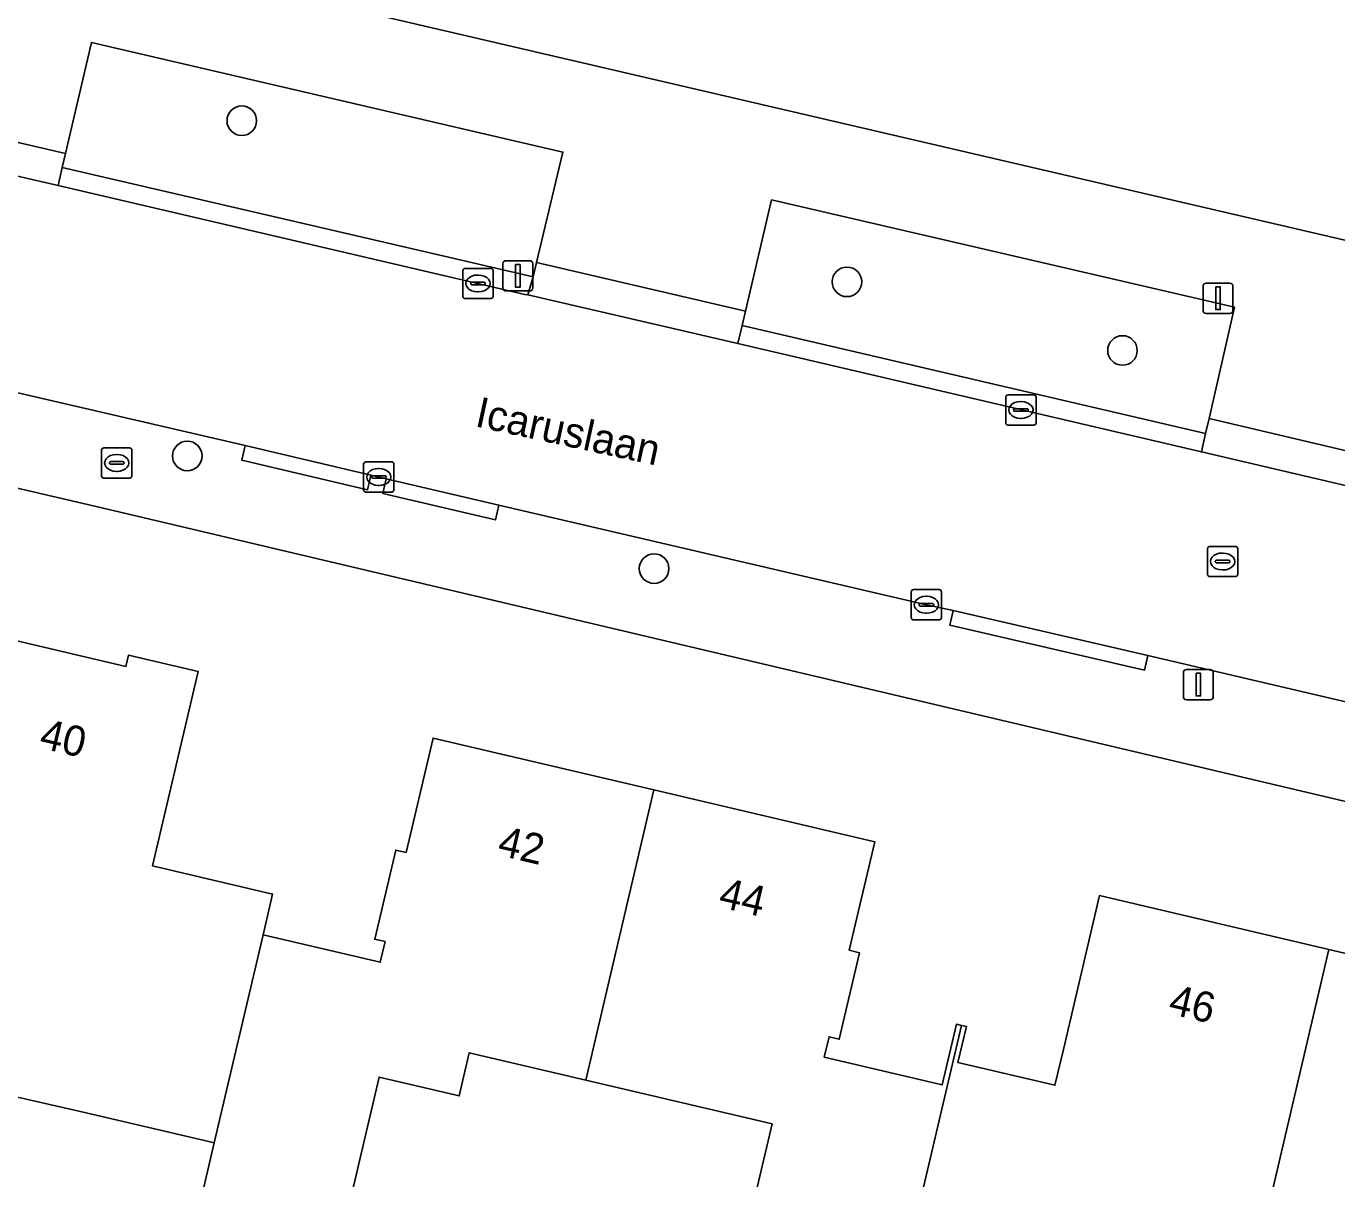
# Model space of a CAD drawing. Extents: x 162184 to 163154, y 385507 to 386516.
# Drawn here: x 162586.93 to 162630.28, y 385816.36 to 385854.51 of the extents above; entities that cross this region are included whole.
import ezdxf

# ---------------------------------------------------------------- set-up
doc = ezdxf.new("R2010")
doc.units = 0
for name, color, linetype in [('IMGEO_Boom', 7, 'Continuous'), ('IMGEO_Brandkraan', 7, 'Continuous'), ('IMGEO_Erf', 7, 'Continuous'), ('IMGEO_Groenvoorziening', 7, 'Continuous'), ('IMGEO_Kolk', 7, 'Continuous'), ('IMGEO_Lichtmast', 7, 'Continuous'), ('IMGEO_Openbare_ruimte_label', 7, 'Continuous'), ('IMGEO_Pand', 7, 'Continuous'), ('IMGEO_Pand_nummerreeks', 7, 'Continuous'), ('IMGEO_Rijbaan_lokaal_open', 7, 'Continuous'), ('IMGEO_Rioolput', 7, 'Continuous'), ('IMGEO_Voetpad_open', 7, 'Continuous')]:
    doc.layers.add(name, color=color, linetype=linetype)

msp = doc.modelspace()

# ---------------------------------------------------------------- linework, layer by layer
at = {"layer": 'IMGEO_Boom'}
for centre in [(162594.065, 385851.378), (162614.081, 385846.045), (162623.195, 385843.776), (162592.261, 385840.285), (162607.702, 385836.557)]:
    msp.add_circle(centre, 0.489, dxfattribs=at)
at = {"layer": 'IMGEO_Brandkraan'}
for p, q in [((162589.428, 385839.627), (162589.428, 385840.479)), ((162589.503, 385840.553), (162590.355, 385840.553)), ((162590.429, 385840.479), (162590.429, 385839.627)), ((162589.687, 385840.047), (162589.687, 385840.059)), ((162590.125, 385840.01), (162589.727, 385840.01)), ((162589.73, 385840.096), (162590.128, 385840.096)), ((162589.916, 385840.333), (162589.941, 385840.333)), ((162590.171, 385840.059), (162590.171, 385840.047)), ((162589.939, 385839.773), (162589.914, 385839.773)), ((162590.355, 385839.553), (162589.503, 385839.553))]:
    msp.add_line(p, q, dxfattribs=at)
for points in [[(162589.428, 385839.627), (162589.428, 385840.479)], [(162589.503, 385840.553), (162590.355, 385840.553)], [(162590.429, 385840.479), (162590.429, 385839.627)], [(162590.355, 385839.553), (162589.503, 385839.553)]]:
    msp.add_lwpolyline(points, dxfattribs=at)
for centre, radius, start, end in [((162589.505, 385840.477), 0.0765, 91.552, 178.448), ((162589.505, 385840.477), 0.0765, 91.552, 178.448), ((162590.353, 385840.477), 0.0765, 1.552, 88.448), ((162590.353, 385840.477), 0.0765, 1.552, 88.448), ((162589.727, 385840.056), 0.0403, 85.8775, 175.7526), ((162589.724, 385840.046), 0.0366, 178.938, 274.7102), ((162590.128, 385840.053), 0.043, 264.8664, 352.4533), ((162590.132, 385840.058), 0.0386, 1.7309, 96.639), ((162589.505, 385839.629), 0.0765, 181.552, 268.448), ((162589.505, 385839.629), 0.0765, 181.552, 268.448), ((162590.353, 385839.629), 0.0765, 271.552, 358.448), ((162590.353, 385839.629), 0.0765, 271.552, 358.448)]:
    msp.add_arc(centre, radius, start, end, dxfattribs=at)
for centre, major_axis, ratio, start_param, end_param in [((162589.915, 385840.053), (-0.387, 0.002), 0.722429, 4.712389, 7.853982), ((162589.94, 385840.053), (-0.39, 0.002), 0.717154, 1.570796, 4.712389)]:
    msp.add_ellipse(centre, major_axis=major_axis, ratio=ratio, start_param=start_param, end_param=end_param, dxfattribs=at)
at = {"layer": 'IMGEO_Erf'}
for points in [[(162519.391, 385873.302), (162708.853, 385829.198)], [(162699.173, 385813.033), (162656.753, 385822.985), (162635.665, 385827.646), (162589.44, 385838.573), (162506.371, 385857.936)], [(162585.212, 385834.499), (162590.233, 385833.32), (162590.321, 385833.696), (162592.624, 385833.155), (162591.113, 385826.716), (162595.083, 385825.785), (162594.768, 385824.44), (162598.644, 385823.53), (162598.804, 385824.212), (162598.464, 385824.291), (162599.157, 385827.245), (162599.501, 385827.165), (162600.389, 385830.947), (162607.694, 385829.233), (162615.001, 385827.518), (162614.158, 385823.926), (162614.496, 385823.846), (162613.824, 385820.984), (162613.488, 385821.063), (162613.329, 385820.385), (162617.23, 385819.47), (162617.702, 385821.478), (162617.865, 385821.44), (162618.031, 385821.401), (162617.752, 385820.212), (162620.961, 385819.458), (162621.239, 385820.642), (162622.434, 385825.734), (162630.025, 385823.952), (162637.617, 385822.17)], [(162592.778, 385815.939), (162593.156, 385817.554), (162593.013, 385817.587), (162588.769, 385818.583), (162585.764, 385819.268), (162586.55, 385822.711), (162582.663, 385823.624), (162575.616, 385825.278), (162574.458, 385820.346), (162573.87, 385817.844), (162570.249, 385818.694), (162570.836, 385821.196), (162570.319, 385821.317), (162570.999, 385824.521), (162563.544, 385826.271), (162564.073, 385828.526), (162560.391, 385829.39), (162556.544, 385830.293), (162556.345, 385829.443), (162549.176, 385831.126), (162545.626, 385831.959)], [(162610.122, 385811.858), (162611.606, 385818.183), (162605.443, 385819.629), (162601.589, 385820.534), (162601.255, 385819.108), (162598.605, 385819.73), (162597.457, 385814.841)]]:
    msp.add_lwpolyline(points, dxfattribs=at)
at = {"layer": 'IMGEO_Groenvoorziening'}
for points in [[(162604.684, 385850.342), (162589.092, 385853.966), (162588.234, 385850.294), (162588.125, 385849.825), (162603.707, 385846.217), (162603.81, 385846.69)], [(162626.899, 385845.211), (162611.587, 385848.755), (162610.724, 385845.075), (162610.614, 385844.605), (162625.946, 385841.029), (162626.065, 385841.525)]]:
    msp.add_lwpolyline(points, close=True, dxfattribs=at)
at = {"layer": 'IMGEO_Kolk'}
for p, q in [((162601.376, 385845.566), (162601.376, 385846.418)), ((162601.451, 385846.492), (162602.303, 385846.492)), ((162601.864, 385846.272), (162601.889, 385846.272)), ((162602.377, 385846.418), (162602.377, 385845.566)), ((162601.635, 385845.986), (162601.635, 385845.998)), ((162602.073, 385845.949), (162601.675, 385845.949)), ((162601.678, 385846.035), (162602.076, 385846.035)), ((162601.887, 385845.712), (162601.862, 385845.712)), ((162602.119, 385845.998), (162602.119, 385845.986)), ((162602.303, 385845.492), (162601.451, 385845.492)), ((162619.335, 385841.38), (162619.335, 385842.232)), ((162619.41, 385842.306), (162620.262, 385842.306)), ((162620.336, 385842.232), (162620.336, 385841.38)), ((162619.594, 385841.8), (162619.594, 385841.812)), ((162620.032, 385841.763), (162619.634, 385841.763)), ((162619.637, 385841.849), (162620.035, 385841.849)), ((162619.823, 385842.086), (162619.848, 385842.086)), ((162620.078, 385841.812), (162620.078, 385841.8)), ((162620.262, 385841.306), (162619.41, 385841.306)), ((162619.846, 385841.526), (162619.821, 385841.526)), ((162598.095, 385839.163), (162598.095, 385840.015)), ((162598.17, 385840.089), (162599.022, 385840.089)), ((162599.096, 385840.015), (162599.096, 385839.163)), ((162598.354, 385839.583), (162598.354, 385839.595)), ((162598.397, 385839.632), (162598.795, 385839.632)), ((162598.583, 385839.869), (162598.608, 385839.869)), ((162598.838, 385839.595), (162598.838, 385839.583)), ((162598.792, 385839.546), (162598.394, 385839.546)), ((162598.606, 385839.309), (162598.581, 385839.309)), ((162599.022, 385839.089), (162598.17, 385839.089)), ((162616.208, 385834.934), (162616.208, 385835.786)), ((162616.283, 385835.86), (162617.135, 385835.86)), ((162617.209, 385835.786), (162617.209, 385834.934)), ((162616.467, 385835.354), (162616.467, 385835.366)), ((162616.905, 385835.317), (162616.507, 385835.317)), ((162616.51, 385835.403), (162616.908, 385835.403)), ((162616.696, 385835.64), (162616.721, 385835.64)), ((162616.951, 385835.366), (162616.951, 385835.354)), ((162617.135, 385834.86), (162616.283, 385834.86)), ((162616.719, 385835.08), (162616.694, 385835.08))]:
    msp.add_line(p, q, dxfattribs=at)
for points in [[(162601.376, 385845.566), (162601.376, 385846.418)], [(162601.451, 385846.492), (162602.303, 385846.492)], [(162602.377, 385846.418), (162602.377, 385845.566)], [(162602.303, 385845.492), (162601.451, 385845.492)], [(162619.335, 385841.38), (162619.335, 385842.232)], [(162619.41, 385842.306), (162620.262, 385842.306)], [(162620.336, 385842.232), (162620.336, 385841.38)], [(162620.262, 385841.306), (162619.41, 385841.306)], [(162598.095, 385839.163), (162598.095, 385840.015)], [(162598.17, 385840.089), (162599.022, 385840.089)], [(162599.096, 385840.015), (162599.096, 385839.163)], [(162599.022, 385839.089), (162598.17, 385839.089)], [(162616.208, 385834.934), (162616.208, 385835.786)], [(162616.283, 385835.86), (162617.135, 385835.86)], [(162617.209, 385835.786), (162617.209, 385834.934)], [(162617.135, 385834.86), (162616.283, 385834.86)]]:
    msp.add_lwpolyline(points, dxfattribs=at)
for centre, radius, start, end in [((162601.453, 385846.416), 0.0765, 91.552, 178.448), ((162601.453, 385846.416), 0.0765, 91.552, 178.448), ((162602.301, 385846.416), 0.0765, 1.552, 88.448), ((162602.301, 385846.416), 0.0765, 1.552, 88.448), ((162601.675, 385845.995), 0.0403, 85.8775, 175.7526), ((162601.672, 385845.985), 0.0366, 178.938, 274.7102), ((162602.076, 385845.992), 0.043, 264.8664, 352.4533), ((162602.08, 385845.997), 0.0386, 1.7309, 96.639), ((162601.453, 385845.568), 0.0765, 181.552, 268.448), ((162601.453, 385845.568), 0.0765, 181.552, 268.448), ((162602.301, 385845.568), 0.0765, 271.552, 358.448), ((162602.301, 385845.568), 0.0765, 271.552, 358.448), ((162619.412, 385842.23), 0.0765, 91.552, 178.448), ((162619.412, 385842.23), 0.0765, 91.552, 178.448), ((162620.26, 385842.23), 0.0765, 1.552, 88.448), ((162620.26, 385842.23), 0.0765, 1.552, 88.448), ((162619.634, 385841.809), 0.0403, 85.8775, 175.7526), ((162619.631, 385841.799), 0.0366, 178.938, 274.7102), ((162620.035, 385841.806), 0.043, 264.8664, 352.4533), ((162620.039, 385841.811), 0.0386, 1.7309, 96.639), ((162619.412, 385841.382), 0.0765, 181.552, 268.448), ((162619.412, 385841.382), 0.0765, 181.552, 268.448), ((162620.26, 385841.382), 0.0765, 271.552, 358.448), ((162620.26, 385841.382), 0.0765, 271.552, 358.448), ((162598.172, 385840.013), 0.0765, 91.552, 178.448), ((162598.172, 385840.013), 0.0765, 91.552, 178.448), ((162599.02, 385840.013), 0.0765, 1.552, 88.448), ((162599.02, 385840.013), 0.0765, 1.552, 88.448), ((162598.394, 385839.592), 0.0403, 85.8775, 175.7526), ((162598.391, 385839.582), 0.0366, 178.938, 274.7102), ((162598.795, 385839.589), 0.043, 264.8664, 352.4533), ((162598.799, 385839.594), 0.0386, 1.7309, 96.639), ((162598.172, 385839.165), 0.0765, 181.552, 268.448), ((162598.172, 385839.165), 0.0765, 181.552, 268.448), ((162599.02, 385839.165), 0.0765, 271.552, 358.448), ((162599.02, 385839.165), 0.0765, 271.552, 358.448), ((162616.285, 385835.784), 0.0765, 91.552, 178.448), ((162616.285, 385835.784), 0.0765, 91.552, 178.448), ((162617.133, 385835.784), 0.0765, 1.552, 88.448), ((162617.133, 385835.784), 0.0765, 1.552, 88.448), ((162616.507, 385835.363), 0.0403, 85.8775, 175.7526), ((162616.504, 385835.353), 0.0366, 178.938, 274.7102), ((162616.908, 385835.36), 0.043, 264.8664, 352.4533), ((162616.912, 385835.365), 0.0386, 1.7309, 96.639), ((162616.285, 385834.936), 0.0765, 181.552, 268.448), ((162616.285, 385834.936), 0.0765, 181.552, 268.448), ((162617.133, 385834.936), 0.0765, 271.552, 358.448), ((162617.133, 385834.936), 0.0765, 271.552, 358.448)]:
    msp.add_arc(centre, radius, start, end, dxfattribs=at)
for centre, major_axis, ratio, start_param, end_param in [((162601.863, 385845.992), (-0.387, 0.002), 0.722429, 4.712389, 7.853982), ((162601.888, 385845.992), (-0.39, 0.002), 0.717154, 1.570796, 4.712389), ((162619.822, 385841.806), (-0.387, 0.002), 0.722429, 4.712389, 7.853982), ((162619.847, 385841.806), (-0.39, 0.002), 0.717154, 1.570796, 4.712389), ((162598.582, 385839.589), (-0.387, 0.002), 0.722429, 4.712389, 7.853982), ((162598.607, 385839.589), (-0.39, 0.002), 0.717154, 1.570796, 4.712389), ((162616.695, 385835.36), (-0.387, 0.002), 0.722429, 4.712389, 7.853982), ((162616.72, 385835.36), (-0.39, 0.002), 0.717154, 1.570796, 4.712389)]:
    msp.add_ellipse(centre, major_axis=major_axis, ratio=ratio, start_param=start_param, end_param=end_param, dxfattribs=at)
at = {"layer": 'IMGEO_Lichtmast'}
for p, q in [((162602.702, 385845.844), (162602.702, 385846.644)), ((162602.702, 385846.644), (162602.702, 385845.844)), ((162602.802, 385846.744), (162603.592, 385846.744)), ((162603.592, 385846.744), (162602.802, 385846.744)), ((162603.692, 385846.644), (162603.692, 385845.844)), ((162603.692, 385845.844), (162603.692, 385846.644)), ((162603.592, 385845.744), (162602.802, 385845.744)), ((162602.802, 385845.744), (162603.592, 385845.744)), ((162625.86, 385845.103), (162625.86, 385845.903)), ((162625.86, 385845.903), (162625.86, 385845.103)), ((162625.96, 385846.003), (162626.75, 385846.003)), ((162626.75, 385846.003), (162625.96, 385846.003)), ((162626.85, 385845.903), (162626.85, 385845.103)), ((162626.85, 385845.103), (162626.85, 385845.903)), ((162626.75, 385845.003), (162625.96, 385845.003)), ((162625.96, 385845.003), (162626.75, 385845.003)), ((162625.209, 385832.318), (162625.209, 385833.118)), ((162625.209, 385833.118), (162625.209, 385832.318)), ((162625.309, 385833.218), (162626.099, 385833.218)), ((162626.099, 385833.218), (162625.309, 385833.218)), ((162626.199, 385833.118), (162626.199, 385832.318)), ((162626.199, 385832.318), (162626.199, 385833.118)), ((162626.099, 385832.218), (162625.309, 385832.218)), ((162625.309, 385832.218), (162626.099, 385832.218))]:
    msp.add_line(p, q, dxfattribs=at)
for points in [[(162603.122, 385846.619), (162603.272, 385846.619), (162603.272, 385845.869), (162603.122, 385845.869), (162603.122, 385846.619)], [(162626.28, 385845.878), (162626.43, 385845.878), (162626.43, 385845.128), (162626.28, 385845.128), (162626.28, 385845.878)], [(162625.629, 385833.093), (162625.779, 385833.093), (162625.779, 385832.343), (162625.629, 385832.343), (162625.629, 385833.093)]]:
    msp.add_lwpolyline(points, dxfattribs=at)
for centre, start, end in [((162602.802, 385846.644), 90, 180), ((162602.802, 385846.644), 90, 180), ((162603.592, 385846.644), 0, 90), ((162603.592, 385846.644), 360, 90), ((162602.802, 385845.844), 180, 270), ((162602.802, 385845.844), 180, 270), ((162603.592, 385845.844), 270, 0), ((162603.592, 385845.844), 270, 0), ((162625.96, 385845.903), 90, 180), ((162625.96, 385845.903), 90, 180), ((162626.75, 385845.903), 0, 90), ((162626.75, 385845.903), 360, 90), ((162625.96, 385845.103), 180, 270), ((162625.96, 385845.103), 180, 270), ((162626.75, 385845.103), 270, 0), ((162626.75, 385845.103), 270, 0), ((162625.309, 385833.118), 90, 180), ((162625.309, 385833.118), 90, 180), ((162626.099, 385833.118), 0, 90), ((162626.099, 385833.118), 360, 90), ((162625.309, 385832.318), 180, 270), ((162625.309, 385832.318), 180, 270), ((162626.099, 385832.318), 270, 0), ((162626.099, 385832.318), 270, 0)]:
    msp.add_arc(centre, 0.1, start, end, dxfattribs=at)
at = {"layer": 'IMGEO_Pand'}
for points in [[(162591.113, 385826.716), (162592.624, 385833.155), (162590.321, 385833.696), (162590.233, 385833.32), (162585.212, 385834.499), (162582.663, 385823.624), (162586.55, 385822.711), (162585.764, 385819.268), (162588.769, 385818.583), (162593.013, 385817.587), (162593.156, 385817.554), (162594.768, 385824.44), (162595.083, 385825.785)], [(162607.694, 385829.233), (162600.389, 385830.947), (162599.501, 385827.165), (162599.157, 385827.245), (162598.464, 385824.291), (162598.804, 385824.212), (162598.644, 385823.53), (162594.768, 385824.44), (162593.156, 385817.554), (162592.778, 385815.939), (162597.457, 385814.841), (162598.605, 385819.73), (162601.255, 385819.108), (162601.589, 385820.534), (162605.443, 385819.629)], [(162613.329, 385820.385), (162613.488, 385821.063), (162613.824, 385820.984), (162614.496, 385823.846), (162614.158, 385823.926), (162615.001, 385827.518), (162607.694, 385829.233), (162605.443, 385819.629), (162611.606, 385818.183), (162610.122, 385811.858), (162614.997, 385810.714), (162615.344, 385812.192), (162615.803, 385814.151), (162616.135, 385814.073), (162617.865, 385821.44), (162617.702, 385821.478), (162617.23, 385819.47)], [(162630.025, 385823.952), (162622.434, 385825.734), (162621.239, 385820.642), (162620.961, 385819.458), (162617.752, 385820.212), (162618.031, 385821.401), (162617.865, 385821.44), (162616.135, 385814.073), (162615.803, 385814.151), (162615.344, 385812.192), (162617.383, 385811.714), (162617.65, 385812.855), (162620.964, 385812.077), (162621.156, 385812.895), (162621.313, 385812.858), (162621.902, 385815.367), (162627.689, 385814.008)], [(162637.005, 385819.56), (162637.617, 385822.17), (162630.025, 385823.952), (162627.689, 385814.008), (162633.135, 385812.73), (162632.544, 385810.213), (162638.06, 385808.918), (162638.545, 385810.98), (162639.516, 385815.111), (162636.146, 385815.902)]]:
    msp.add_lwpolyline(points, close=True, dxfattribs=at)
at = {"layer": 'IMGEO_Rijbaan_lokaal_open'}
for points in [[(162610.474, 385844.009), (162603.528, 385845.611), (162603.422, 385845.63), (162587.987, 385849.233), (162580.509, 385850.96), (162566.089, 385854.314), (162562.139, 385855.233), (162554.096, 385857.098), (162547.598, 385858.61), (162505.494, 385868.182), (162501.99, 385868.979)], [(162499.218, 385862.73), (162507.056, 385860.958), (162509.218, 385860.468), (162530.239, 385855.522), (162534.656, 385854.499), (162542.472, 385852.695), (162549.662, 385851.015), (162557.296, 385849.219), (162561.487, 385848.231), (162572.263, 385845.731), (162579.333, 385844.08), (162579.558, 385844.019), (162594.175, 385840.627), (162598.333, 385839.654), (162598.843, 385839.529), (162602.566, 385838.654), (162616.709, 385835.361), (162617.593, 385835.175), (162624.031, 385833.683), (162636.751, 385830.699)], [(162632.362, 385838.888), (162625.804, 385840.416), (162610.474, 385844.009)]]:
    msp.add_lwpolyline(points, dxfattribs=at)
at = {"layer": 'IMGEO_Rioolput'}
for p, q in [((162626.007, 385836.366), (162626.007, 385837.218)), ((162626.082, 385837.292), (162626.934, 385837.292)), ((162626.495, 385837.072), (162626.52, 385837.072)), ((162627.008, 385837.218), (162627.008, 385836.366)), ((162626.266, 385836.786), (162626.266, 385836.798)), ((162626.704, 385836.749), (162626.306, 385836.749)), ((162626.309, 385836.835), (162626.707, 385836.835)), ((162626.75, 385836.798), (162626.75, 385836.786)), ((162626.934, 385836.292), (162626.082, 385836.292)), ((162626.518, 385836.512), (162626.493, 385836.512))]:
    msp.add_line(p, q, dxfattribs=at)
for points in [[(162626.007, 385836.366), (162626.007, 385837.218)], [(162626.082, 385837.292), (162626.934, 385837.292)], [(162627.008, 385837.218), (162627.008, 385836.366)], [(162626.934, 385836.292), (162626.082, 385836.292)]]:
    msp.add_lwpolyline(points, dxfattribs=at)
for centre, radius, start, end in [((162626.084, 385837.216), 0.0765, 91.552, 178.448), ((162626.084, 385837.216), 0.0765, 91.552, 178.448), ((162626.932, 385837.216), 0.0765, 1.552, 88.448), ((162626.932, 385837.216), 0.0765, 1.552, 88.448), ((162626.306, 385836.795), 0.0403, 85.8775, 175.7526), ((162626.303, 385836.785), 0.0366, 178.938, 274.7102), ((162626.707, 385836.792), 0.043, 264.8664, 352.4533), ((162626.711, 385836.797), 0.0386, 1.7309, 96.639), ((162626.084, 385836.368), 0.0765, 181.552, 268.448), ((162626.084, 385836.368), 0.0765, 181.552, 268.448), ((162626.932, 385836.368), 0.0765, 271.552, 358.448), ((162626.932, 385836.368), 0.0765, 271.552, 358.448)]:
    msp.add_arc(centre, radius, start, end, dxfattribs=at)
for centre, major_axis, ratio, start_param, end_param in [((162626.494, 385836.792), (-0.387, 0.002), 0.722429, 4.712389, 7.853982), ((162626.519, 385836.792), (-0.39, 0.002), 0.717154, 1.570796, 4.712389)]:
    msp.add_ellipse(centre, major_axis=major_axis, ratio=ratio, start_param=start_param, end_param=end_param, dxfattribs=at)
at = {"layer": 'IMGEO_Voetpad_open'}
for points in [[(162708.853, 385829.198), (162519.391, 385873.302)], [(162508.707, 385872.714), (162548.778, 385863.326), (162547.854, 385859.698), (162554.349, 385858.155), (162555.24, 385861.819), (162563.244, 385859.94), (162562.391, 385856.309), (162566.335, 385855.374), (162567.186, 385859.042), (162581.626, 385855.694), (162580.763, 385852.023), (162588.234, 385850.294), (162589.092, 385853.966), (162604.684, 385850.342), (162603.81, 385846.69), (162610.724, 385845.075), (162611.587, 385848.755), (162626.899, 385845.211), (162626.065, 385841.525), (162632.616, 385839.977)], [(162496.672, 385860.214), (162498.12, 385859.904), (162506.313, 385857.957), (162506.371, 385857.936), (162589.44, 385838.573), (162635.665, 385827.646), (162656.753, 385822.985), (162699.173, 385813.033)], [(162602.566, 385838.654), (162602.452, 385838.168), (162598.729, 385839.043), (162598.843, 385839.529), (162598.333, 385839.654), (162598.22, 385839.168), (162594.062, 385840.141), (162594.175, 385840.627), (162579.558, 385844.019), (162579.333, 385844.08), (162579.22, 385843.594), (162572.15, 385845.245), (162572.263, 385845.731), (162561.487, 385848.231), (162557.296, 385849.219), (162557.182, 385848.733), (162549.548, 385850.529), (162549.662, 385851.015), (162542.472, 385852.695)], [(162700.467, 385809.183), (162700.641, 385809.435), (162703.623, 385815.109), (162703.057, 385815.242), (162699.841, 385815.996), (162678.821, 385820.888), (162668.217, 385823.379), (162668.104, 385822.893), (162659.549, 385824.886), (162659.662, 385825.372), (162658.771, 385825.593), (162646.109, 385828.534), (162645.996, 385828.048), (162639.581, 385829.55), (162639.694, 385830.036), (162636.751, 385830.699), (162624.031, 385833.683), (162623.919, 385833.196), (162617.481, 385834.688), (162617.593, 385835.175), (162616.709, 385835.361), (162602.566, 385838.654)]]:
    msp.add_lwpolyline(points, dxfattribs=at)
for points in [[(162580.763, 385852.023), (162580.654, 385851.559), (162580.509, 385850.96), (162587.987, 385849.233), (162588.125, 385849.825), (162588.234, 385850.294)], [(162588.125, 385849.825), (162587.987, 385849.233), (162603.422, 385845.63), (162603.528, 385845.611), (162603.707, 385846.217)], [(162603.81, 385846.69), (162603.707, 385846.217), (162603.528, 385845.611), (162610.474, 385844.009), (162610.614, 385844.605), (162610.724, 385845.075)], [(162610.614, 385844.605), (162610.474, 385844.009), (162625.804, 385840.416), (162625.946, 385841.029)], [(162626.065, 385841.525), (162625.946, 385841.029), (162625.804, 385840.416), (162632.362, 385838.888), (162632.507, 385839.511), (162632.616, 385839.977)], [(162598.333, 385839.654), (162594.175, 385840.627), (162594.062, 385840.141), (162598.22, 385839.168)], [(162602.566, 385838.654), (162598.843, 385839.529), (162598.729, 385839.043), (162602.452, 385838.168)], [(162617.593, 385835.175), (162617.481, 385834.688), (162623.919, 385833.196), (162624.031, 385833.683)]]:
    msp.add_lwpolyline(points, close=True, dxfattribs=at)

# ---------------------------------------------------------------- texts
at = {"layer": 'IMGEO_Openbare_ruimte_label'}
msp.add_text('Icaruslaan', height=1, rotation=347.7571, dxfattribs=at).set_placement((162601.743, 385841.273))
at = {"layer": 'IMGEO_Pand_nummerreeks'}
for s, rotation, p in [('40', 346.7876, (162587.327, 385830.633)), ('42', 346.7933, (162602.484, 385827.085)), ('44', 346.7933, (162609.793, 385825.371)), ('46', 346.7876, (162624.675, 385821.839))]:
    msp.add_text(s, height=1, rotation=rotation, dxfattribs=at).set_placement(p)

doc.saveas('drawing.dxf')
